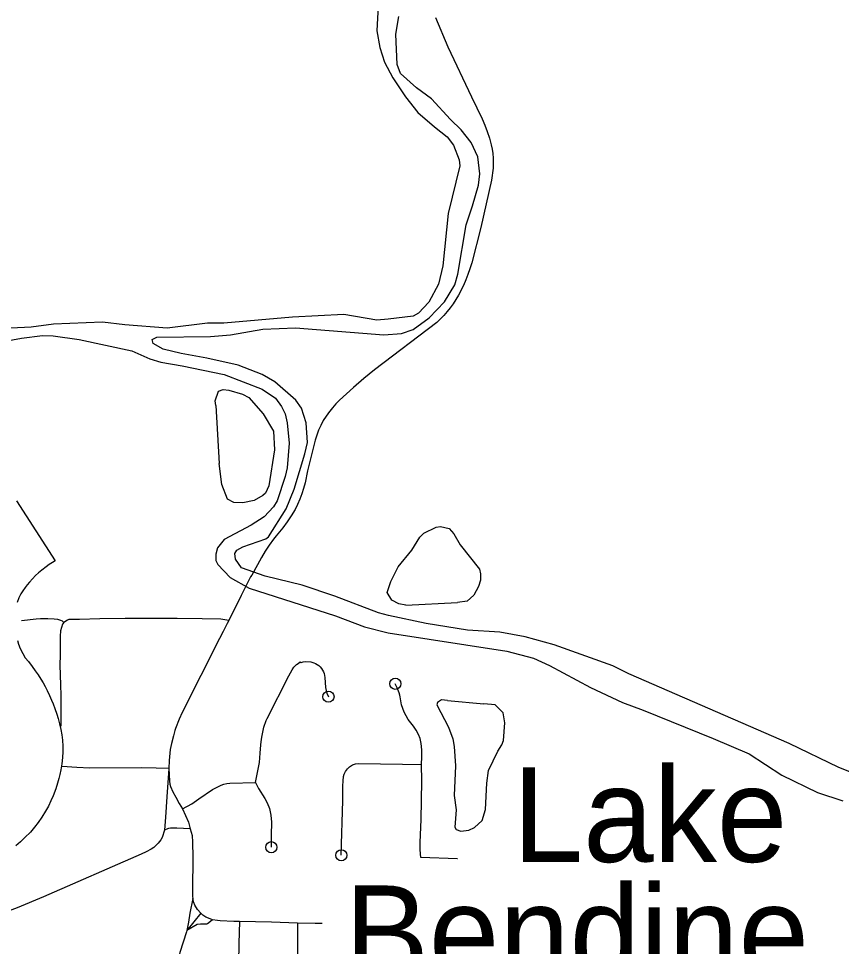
# Model space of a CAD drawing. Extents: x -19 to 366, y -4 to 359.
# Drawn here: x 151.509 to 152.205, y 188.145 to 188.929 of the extents above; entities that cross this region are included whole.
import ezdxf

# ---------------------------------------------------------------- set-up
doc = ezdxf.new("R2010")
doc.units = 0
for name, color, linetype in [('R_Grid', 7, 'Continuous'), ('R_Striping', 7, 'Continuous'), ('R_Survey Control', 7, 'Continuous'), ('R_Temp Easement', 7, 'Continuous'), ('Sheet Fence', 7, 'Continuous')]:
    doc.layers.add(name, color=color, linetype=linetype)

msp = doc.modelspace()

# ---------------------------------------------------------------- linework, layer by layer
at = {"layer": 'R_Grid'}
for points in [[(151.50735, 188.52138), (151.54014, 188.47068), (151.53779, 188.46928), (151.535, 188.46746), (151.53236, 188.46559), (151.52884, 188.46284), (151.52603, 188.46042), (151.52354, 188.45809), (151.521, 188.45551), (151.5184, 188.45262), (151.51653, 188.45037), (151.51469, 188.44799), (151.51282, 188.44539), (151.51101, 188.44265), (151.50933, 188.43942), (151.50806, 188.43548)], [(151.50818, 188.40319), (151.50918, 188.40011), (151.51052, 188.39664), (151.51266, 188.39217), (151.51484, 188.38866), (151.51748, 188.3855), (151.52068, 188.38138), (151.52329, 188.37777), (151.52572, 188.37415), (151.52795, 188.37061), (151.52982, 188.36743), (151.53147, 188.36446), (151.53332, 188.36091), (151.5353, 188.35679), (151.53708, 188.35274), (151.53831, 188.34973), (151.53976, 188.34587), (151.54136, 188.34115), (151.54262, 188.33723), (151.54381, 188.33294), (151.54491, 188.32796), (151.54565, 188.32353), (151.54617, 188.31891), (151.54647, 188.31387), (151.5465, 188.30914), (151.54628, 188.3045), (151.54572, 188.29906), (151.54487, 188.29391), (151.54403, 188.29), (151.54313, 188.28659), (151.54201, 188.28272), (151.54051, 188.2779), (151.53834, 188.27206), (151.53648, 188.26776), (151.53432, 188.26335), (151.53193, 188.25901), (151.52885, 188.25403), (151.52566, 188.24945), (151.52257, 188.24547), (151.51907, 188.24139), (151.51453, 188.23669), (151.51069, 188.23313), (151.50673, 188.22981)]]:
    msp.add_lwpolyline(points, dxfattribs=at)
at = {"layer": 'R_Striping'}
for points in [[(151.86152, 188.92989), (151.87204, 188.90515), (151.89187, 188.86292), (151.90105, 188.84419), (151.90327, 188.83886), (151.90528, 188.83344), (151.90703, 188.82794), (151.90858, 188.82237), (151.9093, 188.81863), (151.90984, 188.81485), (151.91017, 188.81106), (151.9103, 188.80683), (151.91018, 188.80259), (151.9089, 188.79236), (151.89979, 188.75247), (151.89207, 188.72242), (151.89058, 188.71756), (151.88893, 188.71276), (151.88708, 188.70802), (151.88506, 188.70336), (151.88091, 188.69507), (151.87876, 188.69145), (151.87648, 188.68794), (151.87402, 188.68454), (151.87139, 188.68126), (151.86862, 188.67811), (151.86571, 188.6751), (151.86266, 188.67222), (151.80982, 188.63195), (151.80083, 188.6247), (151.79205, 188.61721), (151.7803, 188.60644), (151.77726, 188.60325), (151.77438, 188.59992), (151.77105, 188.59566)], [(151.77105, 188.59566), (151.76667, 188.58919), (151.76459, 188.58516), (151.76272, 188.58103), (151.7611, 188.5768), (151.75971, 188.57249), (151.75856, 188.56811), (151.75345, 188.54657), (151.75124, 188.53651), (151.75001, 188.53186), (151.74853, 188.52728), (151.74684, 188.52278), (151.74491, 188.51838), (151.74277, 188.51408), (151.73952, 188.50876), (151.73605, 188.5036), (151.73234, 188.4986), (151.72693, 188.49183), (151.72462, 188.48894), (151.72103, 188.48396), (151.71765, 188.47883), (151.7145, 188.47358), (151.7063, 188.45855), (151.70528, 188.45706), (151.69739, 188.44132)], [(151.69739, 188.44132), (151.68672, 188.42022)], [(151.54745, 188.41842), (151.54633, 188.41696), (151.54527, 188.4143), (151.54453, 188.41154), (151.54433, 188.40707), (151.5442, 188.39092), (151.54387, 188.38282), (151.54467, 188.36558), (151.54476, 188.35703)], [(151.68672, 188.42022), (151.68013, 188.4212), (151.66428, 188.42147), (151.64326, 188.42185), (151.62088, 188.42194), (151.59926, 188.42184), (151.57779, 188.42152), (151.56066, 188.42099), (151.55277, 188.4211), (151.55154, 188.4209), (151.55039, 188.42048), (151.54814, 188.41908), (151.54745, 188.41842)], [(151.68672, 188.42022), (151.68547, 188.41774), (151.68201, 188.41081)], [(151.68201, 188.41081), (151.67898, 188.40507), (151.64725, 188.34234), (151.64472, 188.33676), (151.64184, 188.32903), (151.64107, 188.32709), (151.63999, 188.32281), (151.63844, 188.31631), (151.63738, 188.31107), (151.63635, 188.30194), (151.63604, 188.29498)], [(151.70941, 188.28319), (151.71288, 188.30003), (151.71324, 188.30807), (151.71376, 188.31512), (151.71445, 188.31978), (151.71502, 188.32301), (151.71654, 188.32995), (151.71833, 188.33578), (151.71927, 188.33743), (151.73755, 188.37338), (151.74024, 188.37846), (151.7418, 188.38078), (151.74286, 188.38194), (151.74406, 188.38295), (151.74536, 188.38381), (151.74705, 188.38512), (151.74804, 188.38464), (151.74977, 188.38538), (151.75133, 188.38553), (151.75602, 188.38523), (151.7586, 188.38453), (151.76011, 188.38388), (151.76154, 188.38306), (151.76284, 188.38209), (151.76406, 188.38096), (151.76512, 188.37971), (151.76601, 188.37834), (151.76676, 188.37688), (151.76733, 188.37533), (151.76771, 188.37375), (151.76793, 188.37212), (151.76845, 188.36344), (151.76958, 188.35863), (151.77099, 188.35581)], [(151.84958, 188.29854), (151.85007, 188.30508), (151.85004, 188.31085), (151.8495, 188.31631), (151.84845, 188.32049), (151.8471, 188.32386), (151.84512, 188.32748), (151.84296, 188.33087), (151.83848, 188.33653), (151.83504, 188.34284), (151.83382, 188.34582), (151.83287, 188.34885), (151.83158, 188.35574), (151.83135, 188.35702), (151.83082, 188.35905), (151.82915, 188.3634), (151.82751, 188.3667)], [(151.54476, 188.35703), (151.54482, 188.33092)], [(151.63604, 188.29498), (151.62528, 188.29541), (151.61289, 188.29556), (151.56936, 188.29549), (151.5585, 188.29595), (151.54607, 188.29669)], [(151.63604, 188.29498), (151.63434, 188.27104), (151.63339, 188.25386), (151.63246, 188.24293)], [(151.63604, 188.29498), (151.63676, 188.2843), (151.63707, 188.28191), (151.63756, 188.27996), (151.63964, 188.27532), (151.64192, 188.27089), (151.64498, 188.26539), (151.64769, 188.26098)], [(151.78187, 188.22173), (151.78309, 188.26807), (151.78313, 188.28004), (151.78333, 188.28467), (151.78379, 188.28829), (151.78432, 188.2902), (151.78541, 188.2925), (151.78703, 188.29484), (151.78871, 188.29644), (151.79124, 188.29806), (151.79377, 188.29897), (151.79644, 188.29937), (151.83347, 188.29866), (151.84958, 188.29854)], [(151.84902, 188.21979), (151.84861, 188.22644), (151.84859, 188.23264), (151.84927, 188.25188), (151.84952, 188.26818), (151.85007, 188.2847), (151.84958, 188.29854)], [(151.64769, 188.26098), (151.65545, 188.26525), (151.66141, 188.26954), (151.67314, 188.27725), (151.67796, 188.27995), (151.68027, 188.28094), (151.68267, 188.28172), (151.68511, 188.2823), (151.68761, 188.28266), (151.70941, 188.28319)], [(151.70941, 188.28319), (151.71198, 188.27807), (151.71718, 188.26968), (151.7192, 188.2661), (151.72108, 188.2613), (151.72233, 188.25573), (151.72285, 188.24962), (151.72265, 188.23886), (151.72274, 188.22852)], [(151.64769, 188.26098), (151.65269, 188.24983), (151.65409, 188.24414)], [(151.63246, 188.24293), (151.63037, 188.23667), (151.62929, 188.23485), (151.62715, 188.23207), (151.62536, 188.23016), (151.62335, 188.22843), (151.62107, 188.22687), (151.61699, 188.22463), (151.61265, 188.22255), (151.53008, 188.18663), (151.50795, 188.17735), (151.50339, 188.17553), (151.5001, 188.17444)], [(151.65409, 188.24414), (151.64297, 188.24466), (151.63743, 188.24465), (151.63589, 188.24449), (151.63491, 188.24421), (151.63246, 188.24293)], [(151.65409, 188.24414), (151.65573, 188.2385), (151.65613, 188.2329), (151.6563, 188.22005), (151.656, 188.19223), (151.65623, 188.18694), (151.65645, 188.18513)], [(151.88004, 188.21886), (151.8797, 188.21887), (151.84902, 188.21979)], [(151.65645, 188.18513), (151.65374, 188.17274), (151.65285, 188.16525), (151.65129, 188.15805)], [(151.66319, 188.17281), (151.66047, 188.17584), (151.65822, 188.17955), (151.6573, 188.18195), (151.65645, 188.18513)], [(151.66319, 188.17281), (151.65129, 188.15805)], [(151.67297, 188.16724), (151.66992, 188.1646), (151.66874, 188.16384), (151.66796, 188.16357), (151.66678, 188.1634), (151.66287, 188.16341), (151.66016, 188.16325), (151.65129, 188.15805)], [(151.67297, 188.16724), (151.66959, 188.16846), (151.66736, 188.16953), (151.66494, 188.17124), (151.66319, 188.17281)], [(151.69589, 188.16581), (151.6911, 188.16584), (151.67958, 188.16628), (151.67735, 188.16649), (151.67297, 188.16724)], [(151.69589, 188.16581), (151.69519, 188.14718), (151.69493, 188.13124), (151.69308, 188.08613), (151.69154, 188.03775), (151.69058, 188.01449), (151.69008, 187.99497), (151.68857, 187.95745), (151.68818, 187.94202), (151.68671, 187.91815), (151.68659, 187.91202)], [(151.74483, 188.16448), (151.72297, 188.16528), (151.69589, 188.16581)], [(151.74483, 188.16448), (151.74492, 188.14412), (151.74453, 188.12158), (151.74404, 188.10795), (151.74371, 188.09369), (151.74301, 188.07743), (151.74226, 188.05403), (151.74078, 188.0164), (151.73988, 187.98715), (151.73961, 187.97329), (151.73886, 187.95689), (151.7386, 187.94351), (151.7375, 187.92177), (151.73684, 187.91447), (151.73687, 187.91022)], [(151.76571, 188.16398), (151.75984, 188.16416), (151.74483, 188.16448)], [(151.65129, 188.15805), (151.65103, 188.15708), (151.64551, 188.13964), (151.64484, 188.13676), (151.64464, 188.13421)]]:
    msp.add_lwpolyline(points, dxfattribs=at)
for centre in [(151.82751, 188.3667), (151.77099, 188.35581), (151.72274, 188.22852), (151.78187, 188.22173)]:
    msp.add_circle(centre, 0.00473, dxfattribs=at)
at = {"layer": 'R_Survey Control'}
msp.add_lwpolyline([(151.54745, 188.41842), (151.54618, 188.41953), (151.54486, 188.42017), (151.54233, 188.42092), (151.53933, 188.42142), (151.53397, 188.42157), (151.52772, 188.42147), (151.52387, 188.42122), (151.51151, 188.41989)], dxfattribs=at)
at = {"layer": 'R_Temp Easement'}
for points in [[(151.81314, 188.93976), (151.81182, 188.91865), (151.81454, 188.90465), (151.81838, 188.89201), (151.82544, 188.87886), (151.83616, 188.86274), (151.84663, 188.84966), (151.86069, 188.83741), (151.87126, 188.82908), (151.8767, 188.82197), (151.88148, 188.80954), (151.88195, 188.80442), (151.87226, 188.76433), (151.86777, 188.71998), (151.86408, 188.70452), (151.85583, 188.68935), (151.8471, 188.67986), (151.8426, 188.67749), (151.82161, 188.67478), (151.81196, 188.67402), (151.78402, 188.67895), (151.74067, 188.67673), (151.68259, 188.67156), (151.66876, 188.67146), (151.63473, 188.66735), (151.59905, 188.67023), (151.58006, 188.67231), (151.5386, 188.6707), (151.51989, 188.66803), (151.48524, 188.66638)], [(151.71565, 188.66654), (151.7433, 188.66748), (151.81788, 188.6616), (151.83283, 188.66267), (151.84262, 188.6661), (151.85608, 188.67606), (151.86909, 188.68943), (151.87773, 188.70385), (151.88041, 188.71302), (151.88741, 188.75476), (151.8928, 188.77064), (151.89778, 188.78822), (151.89894, 188.79774), (151.89715, 188.81214), (151.89162, 188.82437), (151.88309, 188.83502), (151.87422, 188.84358), (151.85817, 188.8611), (151.84549, 188.87053), (151.832, 188.8826), (151.82902, 188.89013), (151.82798, 188.91576), (151.83055, 188.93081)], [(151.47923, 188.65296), (151.51172, 188.65894), (151.52949, 188.6612), (151.5384, 188.66082), (151.56043, 188.65785), (151.60495, 188.64812), (151.62005, 188.6414), (151.62938, 188.63856), (151.64725, 188.6355), (151.68301, 188.62807), (151.71507, 188.61562), (151.7262, 188.60825), (151.73145, 188.60095), (151.7344, 188.59493), (151.73625, 188.58737), (151.7377, 188.57012), (151.73619, 188.54919), (151.73443, 188.54194), (151.7278, 188.52129), (151.72448, 188.51628), (151.71667, 188.50796), (151.70563, 188.5007), (151.68292, 188.48865), (151.67737, 188.48151), (151.67576, 188.47635), (151.67586, 188.47103), (151.67744, 188.46746), (151.68787, 188.45665), (151.70414, 188.44749), (151.77696, 188.4241), (151.80139, 188.41472), (151.82156, 188.40963), (151.9219, 188.39421), (151.94436, 188.3884), (151.95793, 188.38222), (151.99238, 188.36355), (152.01952, 188.35081), (152.03707, 188.34433), (152.09606, 188.32047), (152.12662, 188.30742), (152.15424, 188.28956), (152.18426, 188.27479), (152.2058, 188.26763)], [(152.22859, 188.28538), (152.20225, 188.29586), (152.16038, 188.31628), (152.02495, 188.37523), (152.01137, 188.38179), (151.96178, 188.39958), (151.9374, 188.40649), (151.91572, 188.41042), (151.8886, 188.41195), (151.85363, 188.41769), (151.82167, 188.42444), (151.81329, 188.42674), (151.77646, 188.4408), (151.74882, 188.44992), (151.7176, 188.45764), (151.69757, 188.46483), (151.69233, 188.47194), (151.69186, 188.47687), (151.69351, 188.47956), (151.69876, 188.48252), (151.71797, 188.48918), (151.7204, 188.49094), (151.73531, 188.51461), (151.74202, 188.53127), (151.75113, 188.56109), (151.75323, 188.57063), (151.75216, 188.58732), (151.74815, 188.59977), (151.74347, 188.60651), (151.72576, 188.62192), (151.71503, 188.62815), (151.6948, 188.6361), (151.66835, 188.64201), (151.64668, 188.64575), (151.63126, 188.64961), (151.62284, 188.65438), (151.62202, 188.65759), (151.62596, 188.65957), (151.67124, 188.66031), (151.68826, 188.6618), (151.71565, 188.66654)], [(151.67575, 188.60198), (151.6753, 188.60577), (151.67818, 188.614), (151.68194, 188.6154), (151.68688, 188.61494), (151.69831, 188.61156), (151.70386, 188.60863), (151.71588, 188.59481), (151.7245, 188.58017), (151.72556, 188.56442), (151.72065, 188.53392), (151.71793, 188.52778), (151.71569, 188.52583), (151.70819, 188.5215), (151.69856, 188.51959), (151.69117, 188.51982), (151.6858, 188.52275), (151.68083, 188.53519), (151.67859, 188.55301)], [(151.67575, 188.60198), (151.67859, 188.55301)], [(151.83649, 188.4331), (151.8304, 188.4343), (151.82447, 188.43741), (151.82055, 188.44398), (151.8236, 188.45316), (151.82981, 188.46545), (151.84147, 188.47956), (151.84827, 188.49072), (151.85162, 188.49402), (151.86194, 188.49917), (151.86573, 188.49963), (151.87296, 188.49806), (151.87703, 188.4934), (151.88232, 188.48419), (151.89864, 188.46362), (151.89966, 188.45965), (151.89957, 188.45433), (151.89778, 188.44898), (151.89376, 188.44148), (151.88836, 188.43643), (151.88004, 188.4355)], [(151.83649, 188.4331), (151.88004, 188.4355)], [(151.87158, 188.35267), (151.86665, 188.35314), (151.86327, 188.35098), (151.86256, 188.34888), (151.8724, 188.32989), (151.87619, 188.32008), (151.87726, 188.31364), (151.87852, 188.29733), (151.8773, 188.27222), (151.87886, 188.26009), (151.87781, 188.24544), (151.87898, 188.24356), (151.88299, 188.24212), (151.88961, 188.24283), (151.89449, 188.24521), (151.90101, 188.25123), (151.90368, 188.26041), (151.90477, 188.28266), (151.90627, 188.29333), (151.9141, 188.30983), (151.9176, 188.31504), (151.91904, 188.31887), (151.92008, 188.33371), (151.9186, 188.34204), (151.91202, 188.34894), (151.90234, 188.34969)], [(151.87158, 188.35267), (151.90234, 188.34969)]]:
    msp.add_lwpolyline(points, dxfattribs=at)
at = {"layer": 'Sheet Fence'}
for points in [[(154.11585, 1.87092), (153.9063, 10.48743), (153.69602, 19.10409), (153.48501, 27.72087), (153.27327, 36.3378), (153.0608, 44.95486), (152.84759, 53.57206), (152.63366, 62.1894), (152.419, 70.80688), (152.20362, 79.42449), (151.98751, 88.04225), (151.77068, 96.66014), (151.55312, 105.27817), (151.33484, 113.89634), (151.11584, 122.51465), (150.89612, 131.13311), (150.67568, 139.7517), (150.45452, 148.37043), (150.23264, 156.98931), (150.01005, 165.60832), (149.78674, 174.22748), (149.56272, 182.84677), (149.33799, 191.46621), (149.11254, 200.0858), (148.88638, 208.70552), (148.65952, 217.32539), (148.43194, 225.9454), (148.20366, 234.56555), (147.97466, 243.18584), (147.74497, 251.80628), (147.51457, 260.42687), (147.28346, 269.04759), (147.05165, 277.66846), (146.81914, 286.28948), (146.58593, 294.91064), (146.35202, 303.53194), (146.11742, 312.15339), (145.88211, 320.77499), (145.64611, 329.39673), (145.40941, 338.01861), (145.17202, 346.64065)], [(0, 180.89994), (7.12284, 180.90436), (14.24566, 180.9176), (21.36847, 180.93968), (28.49124, 180.97058), (35.61397, 181.01031), (42.73664, 181.05888), (49.85925, 181.11627), (56.98178, 181.18249), (64.10422, 181.25754), (71.22656, 181.34142), (78.3488, 181.43413), (85.47091, 181.53567), (92.5929, 181.64603), (99.71474, 181.76523), (106.83643, 181.89325), (113.95795, 182.0301), (121.0793, 182.17578), (128.20046, 182.33029), (135.32143, 182.49362), (142.44218, 182.66579), (149.56272, 182.84677), (156.68303, 183.03659), (163.8031, 183.23523), (170.92291, 183.4427), (178.04247, 183.65899), (185.16175, 183.88411), (192.28074, 184.11805), (199.39944, 184.36082), (206.51784, 184.61242), (213.63591, 184.87283), (220.75366, 185.14207), (227.87107, 185.42014), (234.98813, 185.70702), (242.10483, 186.00273), (249.22115, 186.30726), (256.33709, 186.62061), (263.45264, 186.94279), (270.56779, 187.27378), (277.68251, 187.61359), (284.79682, 187.96222), (291.91068, 188.31967), (299.02409, 188.68594), (306.13705, 189.06103), (313.24954, 189.44494), (320.36154, 189.83766), (327.47305, 190.23919), (334.58406, 190.64954), (341.69455, 191.06871)]]:
    msp.add_spline(points, degree=3, dxfattribs=at)

# ---------------------------------------------------------------- texts
at = {"layer": 'R_Temp Easement'}
for s, p in [('Lake', (151.9268, 188.21614)), ('Bendine', (151.78454, 188.11624))]:
    msp.add_text(s, height=0.08, dxfattribs=at).set_placement(p)

doc.saveas('drawing.dxf')
